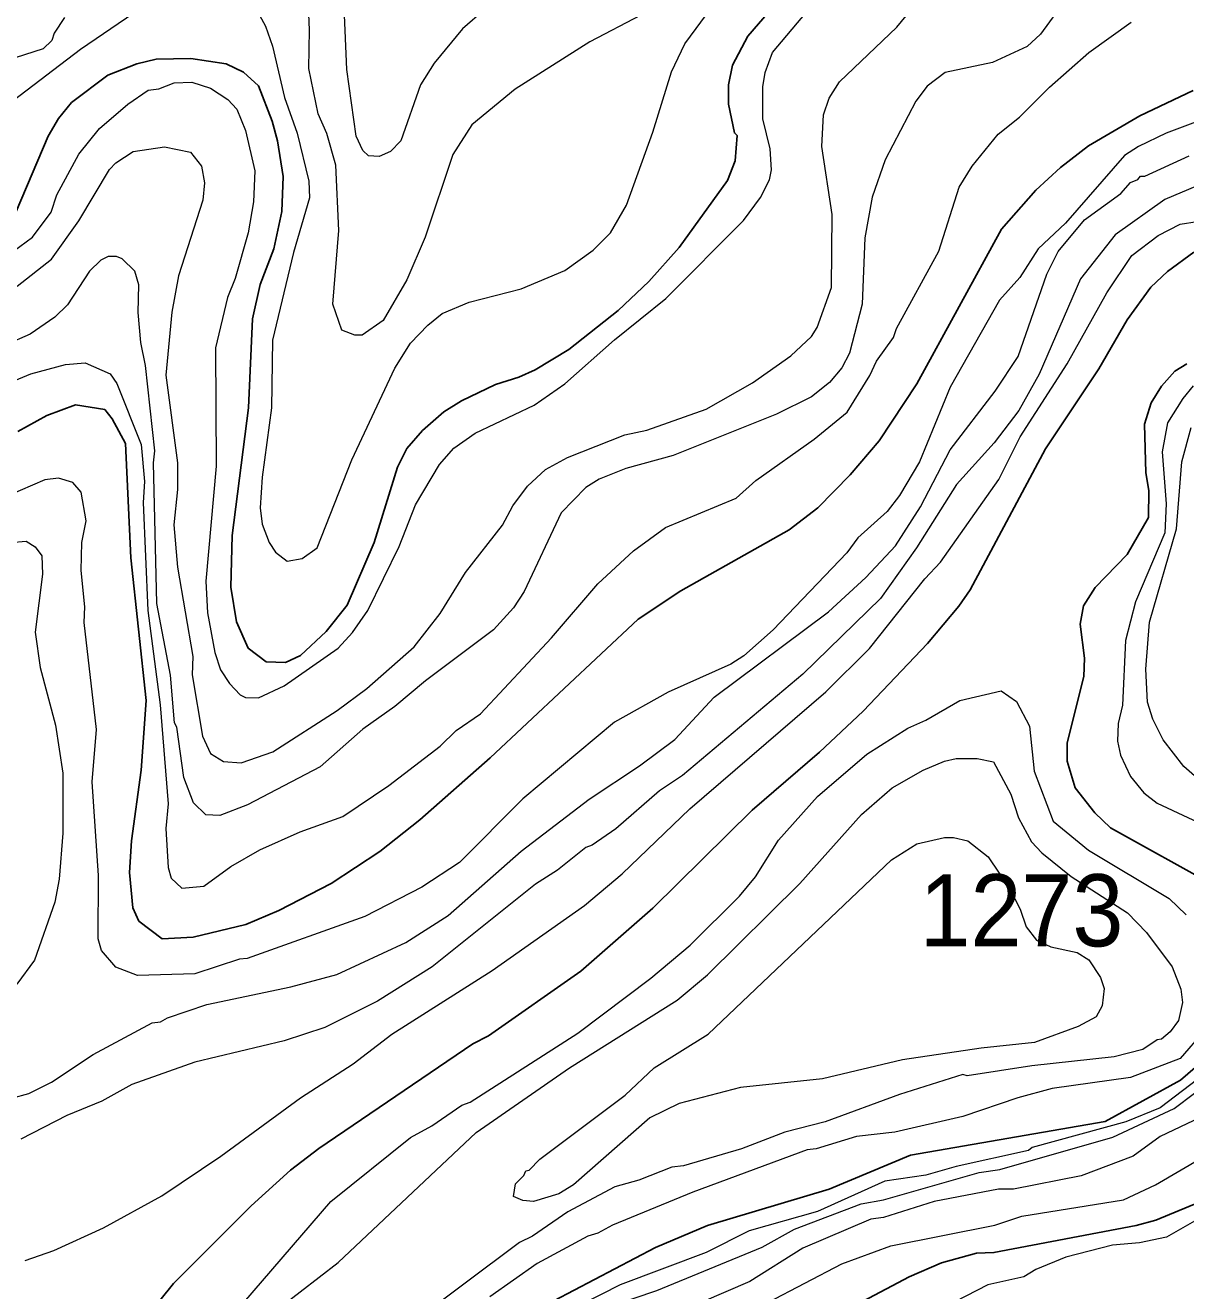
# Model space of a CAD drawing. Extents: x 598.3 to 623.2, y 6902.2 to 6930.1.
# Drawn here: x 618.956 to 620.243, y 6914.337 to 6915.74 of the extents above; entities that cross this region are included whole.
import ezdxf

# ---------------------------------------------------------------- set-up
doc = ezdxf.new("R2010")
doc.units = 0
doc.header["$LTSCALE"] = 0.032
doc.layers.add('1', color=7, linetype='Continuous', lineweight=25)
doc.layers.add('2', color=7, linetype='Continuous', lineweight=13)
doc.layers.add('21', color=7, linetype='Continuous')

msp = doc.modelspace()

# ---------------------------------------------------------------- linework, layer by layer
at = {"layer": '1'}
for points in [[(618.9453, 6915.5338), (618.9809, 6915.6173), (618.9924, 6915.6369), (619.0066, 6915.6545), (619.0472, 6915.6849), (619.0791, 6915.6974), (619.1006, 6915.7026), (619.139, 6915.7033), (619.1783, 6915.6977), (619.1974, 6915.6883), (619.2142, 6915.673), (619.2294, 6915.6339), (619.2353, 6915.6123), (619.2417, 6915.5724), (619.2402, 6915.5336), (619.2312, 6915.4925), (619.2162, 6915.4526), (619.2077, 6915.4148), (619.203, 6915.3161), (619.1849, 6915.1742), (619.1835, 6915.1169), (619.1899, 6915.0786), (619.2029, 6915.0493), (619.2226, 6915.0341), (619.244, 6915.0333), (619.2606, 6915.0414), (619.2894, 6915.068), (619.3125, 6915.0972), (619.3424, 6915.1666), (619.3682, 6915.2502), (619.3786, 6915.271), (619.3961, 6915.291), (619.4198, 6915.3115), (619.4395, 6915.3238), (619.4772, 6915.342), (619.5031, 6915.3498), (619.5212, 6915.3581), (619.5584, 6915.3807), (619.6132, 6915.424), (619.647, 6915.4562), (619.6807, 6915.4938), (619.7343, 6915.5682), (619.7428, 6915.5899), (619.7452, 6915.618), (619.742, 6915.6209), (619.7356, 6915.6528), (619.7356, 6915.6744), (619.7398, 6915.6959), (619.757, 6915.7282), (619.7806, 6915.7556)], [(620.251, 6915.6679), (620.1918, 6915.64), (620.1348, 6915.6065), (620.1038, 6915.5826), (620.0763, 6915.5575), (620.0384, 6915.5141), (619.9445, 6915.3425), (619.9025, 6915.2793), (619.8705, 6915.2416), (619.8346, 6915.2049), (619.8029, 6915.1807), (619.6825, 6915.1129), (619.6352, 6915.0816), (619.471, 6914.9279), (619.3932, 6914.8591), (619.3488, 6914.8237), (619.2949, 6914.7884), (619.2366, 6914.7585), (619.2003, 6914.7427), (619.1416, 6914.7287), (619.1074, 6914.7271), (619.0813, 6914.7467)], [(620.2517, 6915.4886), (620.2226, 6915.4671), (620.2041, 6915.4497), (620.1777, 6915.4137), (620.1462, 6915.3594), (620.0872, 6915.2704), (620.0036, 6915.1142), (619.991, 6915.0959), (619.9563, 6915.0546), (619.885, 6914.9794), (619.8365, 6914.9339), (619.7616, 6914.8696), (619.6515, 6914.761), (619.5718, 6914.6912), (619.4694, 6914.6195), (619.452, 6914.6103), (619.2811, 6914.4944), (619.2496, 6914.4702), (619.206, 6914.4307), (619.1201, 6914.3447), (619.0713, 6914.2843)], [(620.2764, 6914.7851), (620.1591, 6914.8499), (620.142, 6914.8668), (620.1199, 6914.8943), (620.1112, 6914.9242), (620.1112, 6914.9443), (620.1297, 6915.0181), (620.1305, 6915.0382), (620.1257, 6915.076), (620.1291, 6915.0964), (620.1423, 6915.1167), (620.1776, 6915.1531), (620.2014, 6915.1943), (620.2017, 6915.2243), (620.1985, 6915.2438), (620.1969, 6915.2979), (620.2044, 6915.3215), (620.2159, 6915.34), (620.2307, 6915.3566), (620.2438, 6915.3649)], [(619.0813, 6914.7467), (619.0749, 6914.7613), (619.071, 6914.8006), (619.0734, 6914.8358), (619.0839, 6914.9139), (619.0895, 6914.9914), (619.0727, 6915.1495), (619.0665, 6915.2763), (619.052, 6915.3036), (619.0436, 6915.314), (619.0112, 6915.3193), (618.9794, 6915.3074), (618.9473, 6915.2898)], [(619.4965, 6914.3019), (619.6545, 6914.3846), (619.7123, 6914.409), (619.8472, 6914.4493), (619.9373, 6914.4869), (620.1532, 6914.5245), (620.2367, 6914.5701), (620.2828, 6914.6097)], [(619.8847, 6914.3249), (619.9359, 6914.3521), (619.9716, 6914.3675), (620.0107, 6914.3781), (620.0298, 6914.3789), (620.1875, 6914.409), (620.2095, 6914.415), (620.2782, 6914.4432)]]:
    msp.add_lwpolyline(points, dxfattribs=at)
at = {"layer": '2'}
for points in [[(619.4653, 6915.7577), (619.4406, 6915.7362), (619.4092, 6915.6984), (619.3938, 6915.6741), (619.3721, 6915.6122), (619.3607, 6915.6002), (619.3481, 6915.5949), (619.3361, 6915.5955), (619.3298, 6915.6016), (619.3227, 6915.6173), (619.3122, 6915.6914), (619.3064, 6915.8298)], [(619.6382, 6915.7517), (619.5816, 6915.7219), (619.4988, 6915.6696), (619.4509, 6915.6299), (619.4298, 6915.597), (619.3991, 6915.5051), (619.3788, 6915.4578), (619.3526, 6915.4127), (619.329, 6915.3965), (619.321, 6915.3965), (619.3067, 6915.4021), (619.2968, 6915.4308), (619.3032, 6915.5127), (619.2999, 6915.5851), (619.2899, 6915.6201), (619.2805, 6915.642), (619.27, 6915.6922), (619.2708, 6915.7351), (619.2684, 6915.7881)], [(618.9355, 6915.4846), (618.9634, 6915.5051), (618.9841, 6915.5331), (618.9905, 6915.5522), (619.0151, 6915.5973), (619.038, 6915.6258), (619.0691, 6915.6529), (619.092, 6915.6684), (619.1037, 6915.6699), (619.1206, 6915.6766), (619.1402, 6915.6772), (619.1611, 6915.6707), (619.18, 6915.6581), (619.19, 6915.6472), (619.1997, 6915.6237), (619.2101, 6915.5789), (619.2085, 6915.5444), (619.2027, 6915.5101), (619.1884, 6915.4594), (619.1798, 6915.4384), (619.1664, 6915.3824), (619.1672, 6915.2514), (619.1559, 6915.1237), (619.1577, 6915.0886), (619.1656, 6915.0444), (619.1721, 6915.0253), (619.182, 6915.0102), (619.1938, 6914.9977), (619.1998, 6914.9948), (619.2141, 6914.9942), (619.2426, 6915.0076), (619.3026, 6915.0494), (619.3185, 6915.0669), (619.3355, 6915.0911), (619.3702, 6915.162), (619.3885, 6915.2085), (619.4148, 6915.253), (619.4307, 6915.2714), (619.4544, 6915.2879), (619.5201, 6915.3189), (619.5538, 6915.3426), (619.609, 6915.3915), (619.6661, 6915.4371), (619.7521, 6915.5239), (619.771, 6915.5493), (619.7808, 6915.5689), (619.7832, 6915.58), (619.7816, 6915.6032), (619.7736, 6915.6367), (619.7736, 6915.6719), (619.7761, 6915.6881), (619.7842, 6915.71), (619.8219, 6915.7548)], [(618.942, 6915.657), (619.0168, 6915.714), (619.0758, 6915.7541)], [(619.2085, 6915.7638), (619.222, 6915.7395), (619.2297, 6915.7173), (619.2432, 6915.6601), (619.2572, 6915.6205), (619.2702, 6915.5674), (619.2707, 6915.549), (619.2531, 6915.4882), (619.2296, 6915.3911), (619.2287, 6915.3161), (619.2183, 6915.2392), (619.2159, 6915.2052), (619.2184, 6915.1869), (619.2261, 6915.1664), (619.233, 6915.1559), (619.246, 6915.1457), (619.2625, 6915.1487), (619.2792, 6915.1606), (619.3179, 6915.2583), (619.3654, 6915.3599), (619.3827, 6915.3878), (619.4019, 6915.4078), (619.418, 6915.4206), (619.4479, 6915.433), (619.5054, 6915.4481), (619.554, 6915.4684), (619.5853, 6915.4909), (619.6045, 6915.5101), (619.6225, 6915.5407), (619.6517, 6915.6217), (619.6722, 6915.6885), (619.6871, 6915.7197), (619.7175, 6915.7608)], [(620.1087, 6915.7674), (620.0817, 6915.7304), (620.0668, 6915.7167), (620.0283, 6915.6991), (619.9759, 6915.6878), (619.9558, 6915.6727), (619.9434, 6915.6561), (619.9093, 6915.591), (619.895, 6915.5498), (619.8869, 6915.5047), (619.8836, 6915.4311), (619.8698, 6915.3765), (619.8612, 6915.3605), (619.8474, 6915.344), (619.8276, 6915.3283), (619.7887, 6915.3089), (619.6743, 6915.263), (619.6215, 6915.2487), (619.5922, 6915.237), (619.5773, 6915.2276), (619.55, 6915.1996), (619.5087, 6915.1121), (619.4969, 6915.094), (619.4749, 6915.0696), (619.3996, 6915.013), (619.3655, 6914.9846), (619.3299, 6914.9596)], [(619.4157, 6915.088), (619.4439, 6915.1332), (619.4847, 6915.1858), (619.4964, 6915.2071), (619.5124, 6915.229), (619.5326, 6915.2477), (619.5569, 6915.261), (619.6204, 6915.2862), (619.6451, 6915.2913), (619.7107, 6915.3145), (619.7622, 6915.3436), (619.8047, 6915.3735), (619.8274, 6915.3952), (619.8337, 6915.4051), (619.8496, 6915.4495), (619.8504, 6915.5306), (619.8392, 6915.6059), (619.8408, 6915.6409), (619.8471, 6915.6593), (619.8587, 6915.6776), (619.9221, 6915.7384), (619.9379, 6915.7572)], [(618.9989, 6915.749), (618.9877, 6915.7316), (618.985, 6915.7234), (618.9754, 6915.7142), (618.9231, 6915.6977)], [(619.4157, 6914.9407), (619.4335, 6914.9579), (619.4606, 6914.9767), (619.5392, 6915.0609), (619.5907, 6915.1206), (619.6301, 6915.1575), (619.6657, 6915.1834), (619.7439, 6915.2156), (619.7657, 6915.2355), (619.8306, 6915.2812), (619.867, 6915.3111), (619.8924, 6915.3517), (619.8997, 6915.3679), (619.9184, 6915.394), (619.9218, 6915.4039), (619.9687, 6915.4899), (619.9912, 6915.5606), (620.0057, 6915.5839), (620.0346, 6915.6195), (620.0584, 6915.6383), (620.0914, 6915.6715), (620.1351, 6915.7101), (620.1821, 6915.7436)], [(620.2848, 6915.6446), (620.2211, 6915.6206), (620.1902, 6915.606), (620.1747, 6915.596), (620.1093, 6915.5209), (620.0791, 6915.4924), (620.0585, 6915.4605), (620.0361, 6915.4353), (619.9814, 6915.3388), (619.9473, 6915.2559), (619.9251, 6915.2187), (619.9115, 6915.201), (619.879, 6915.1716), (619.8666, 6915.1552), (619.7851, 6915.0696), (619.7524, 6915.0409), (619.738, 6915.0318), (619.6686, 6915.0004), (619.609, 6914.9673), (619.5072, 6914.8824), (619.4373, 6914.8116), (619.3953, 6914.7844), (619.332, 6914.7518), (619.2015, 6914.7052), (619.1931, 6914.7043), (619.1437, 6914.688), (619.08, 6914.6861), (619.056, 6914.6954), (619.0399, 6914.7141), (619.0362, 6914.7268), (619.0369, 6914.7972), (619.0297, 6914.901), (619.0344, 6914.9591), (619.0208, 6915.0778), (619.0215, 6915.0951), (619.0175, 6915.1357), (619.0183, 6915.1664), (619.0231, 6915.1906), (619.0174, 6915.2224), (619.0081, 6915.2332), (618.9924, 6915.2378), (618.9771, 6915.2362), (618.936, 6915.2184)], [(618.9467, 6915.4511), (618.9847, 6915.481), (619.0149, 6915.5234), (619.049, 6915.5802), (619.0558, 6915.5877), (619.0752, 6915.6004), (619.11, 6915.6054), (619.1387, 6915.5997), (619.151, 6915.5839), (619.1542, 6915.5656), (619.1526, 6915.5462), (619.1256, 6915.4623), (619.1179, 6915.4222), (619.1113, 6915.3522), (619.1243, 6915.2551), (619.1243, 6915.2255), (619.1203, 6915.1861), (619.1242, 6915.1392), (619.1412, 6915.0401), (619.1406, 6915.0198), (619.1519, 6914.9519), (619.1609, 6914.9327), (619.1755, 6914.9238), (619.1951, 6914.9222), (619.2302, 6914.9342), (619.3014, 6914.9802), (619.3342, 6915.0048), (619.3868, 6915.051), (619.4157, 6915.088)], [(620.0567, 6915.3728), (620.0887, 6915.4642), (620.1012, 6915.4894), (620.1305, 6915.5245), (620.1705, 6915.5539), (620.1813, 6915.566), (620.1897, 6915.5691), (620.1923, 6915.5729), (620.1973, 6915.5731), (620.2465, 6915.5954)], [(620.2555, 6915.5624), (620.2194, 6915.5469), (620.1643, 6915.5078), (620.1258, 6915.4591), (620.0802, 6915.3534), (620.0575, 6915.3129), (620.03, 6915.2773), (619.9884, 6915.231)], [(618.9554, 6914.3701), (618.9873, 6914.3812), (619.0424, 6914.4063), (619.1071, 6914.4419), (619.1725, 6914.4857), (619.2609, 6914.5504), (619.3192, 6914.5884), (619.362, 6914.6212), (619.4735, 6914.6918), (619.5757, 6914.7638), (619.6175, 6914.7992), (619.6926, 6914.8711), (619.8433, 6915.0008), (619.892, 6915.0489), (619.9533, 6915.1261), (619.9707, 6915.1449), (620.0355, 6915.2363), (620.0591, 6915.2837), (620.1111, 6915.3649), (620.1553, 6915.4437), (620.1828, 6915.4851), (620.2121, 6915.5072), (620.2364, 6915.5197), (620.2555, 6915.5228)], [(619.3299, 6914.9596), (619.2826, 6914.9177), (619.2021, 6914.8755), (619.1713, 6914.8639), (619.1557, 6914.8646), (619.142, 6914.8779), (619.1314, 6914.906), (619.1235, 6914.9616), (619.1211, 6914.9666), (619.1165, 6915.0194), (619.1013, 6915.0989), (619.0976, 6915.2551), (619.0992, 6915.2684), (619.0888, 6915.3631), (619.0837, 6915.3886), (619.0806, 6915.4219), (619.0814, 6915.4525), (619.0772, 6915.4676), (619.0629, 6915.4812), (619.0568, 6915.4839), (619.0474, 6915.4839), (619.0394, 6915.4798), (619.0268, 6915.4677), (619.0023, 6915.4304), (618.9884, 6915.4164), (618.9609, 6915.3977), (618.9339, 6915.3858)], [(618.9212, 6915.3372), (618.9616, 6915.3535), (619, 6915.364), (619.022, 6915.3658), (619.0498, 6915.3535), (619.0569, 6915.3428), (619.0839, 6915.2753), (619.0879, 6915.2344), (619.0863, 6915.2109), (619.0916, 6915.0913), (619.1053, 6914.9866), (619.1141, 6914.8767), (619.1114, 6914.8494), (619.1139, 6914.8061), (619.1175, 6914.7942), (619.1293, 6914.7833), (619.1535, 6914.7854), (619.1835, 6914.8071), (619.2156, 6914.8256), (619.2604, 6914.8456), (619.3076, 6914.8628), (619.3589, 6914.8969), (619.4157, 6914.9407)], [(618.9214, 6914.545), (618.9594, 6914.5552), (618.9846, 6914.568), (619.0307, 6914.5985), (619.0961, 6914.6339), (619.1055, 6914.6347), (619.1133, 6914.6393), (619.1569, 6914.654), (619.2501, 6914.6737), (619.301, 6914.6872), (619.3775, 6914.7228), (619.4247, 6914.7528), (619.5056, 6914.8241), (619.5811, 6914.8818), (619.6367, 6914.9188), (619.6758, 6914.9482), (619.7196, 6914.9951), (619.8464, 6915.0898), (619.8879, 6915.1279), (619.9208, 6915.1628), (619.9485, 6915.2063), (619.9815, 6915.2694), (620.0311, 6915.3344), (620.0567, 6915.3728)], [(620.2508, 6915.3402), (620.2394, 6915.3265), (620.2224, 6915.2994), (620.2164, 6915.267), (620.2211, 6915.2096)], [(620.2638, 6914.8978), (620.2406, 6914.9182), (620.2176, 6914.9477), (620.2062, 6914.9707), (620.2002, 6914.9893), (620.1985, 6915.0259), (620.2025, 6915.0781), (620.2325, 6915.1819), (620.2382, 6915.2562), (620.2488, 6915.294)], [(619.9884, 6915.231), (619.9442, 6915.1607), (619.9042, 6915.1046), (619.8178, 6915.0207), (619.6844, 6914.9081), (619.659, 6914.891), (619.6104, 6914.8489), (619.5843, 6914.8308), (619.5771, 6914.8283), (619.5458, 6914.803), (619.5216, 6914.7876), (619.4068, 6914.696), (619.3462, 6914.6579), (619.2876, 6914.6287), (619.2427, 6914.6139), (619.1437, 6914.59), (619.0736, 6914.5652), (619.0405, 6914.5467), (619.0016, 6914.5309), (618.9506, 6914.5046)], [(620.2211, 6915.2096), (620.2195, 6915.1774), (620.187, 6915.1008), (620.1759, 6915.0579), (620.1726, 6914.9863), (620.1676, 6914.9657), (620.167, 6914.9463), (620.1704, 6914.9305), (620.1814, 6914.907), (620.1963, 6914.8889), (620.2109, 6914.8775), (620.2733, 6914.8483)], [(618.9391, 6915.1665), (618.9565, 6915.1679), (618.9665, 6915.1617), (618.9737, 6915.1518), (618.9745, 6915.1315), (618.9664, 6915.067), (618.9721, 6915.0281), (618.989, 6914.9641), (618.9972, 6914.9107), (618.9972, 6914.8441), (618.9932, 6914.7931), (618.9884, 6914.7678), (618.9659, 6914.7033), (618.946, 6914.6766)], [(619.1865, 6914.3101), (619.2943, 6914.4357), (619.3829, 6914.5065), (619.4066, 6914.5196), (619.4398, 6914.5423), (619.4491, 6914.5459), (619.5685, 6914.6224), (619.6494, 6914.6834), (619.6928, 6914.7199), (619.7478, 6914.7741), (619.7653, 6914.7956), (619.7909, 6914.8365), (619.8341, 6914.8847), (619.8891, 6914.9317), (619.9344, 6914.9608), (619.9544, 6914.9696), (619.9922, 6914.9914), (620.0379, 6915.0022), (620.0549, 6914.9903), (620.0694, 6914.9629), (620.0747, 6914.913), (620.0955, 6914.8576), (620.1349, 6914.8253), (620.2242, 6914.7717), (620.2432, 6914.7535)], [(619.2393, 6914.319), (619.3026, 6914.3678), (619.4558, 6914.5121), (619.5592, 6914.5839), (619.6786, 6914.6588), (619.7122, 6914.6871), (619.8146, 6914.7883), (619.8831, 6914.8649), (619.917, 6914.8943), (619.9514, 6914.9139), (619.9749, 6914.9239), (619.9879, 6914.9269), (620.0113, 6914.9269), (620.0296, 6914.9231), (620.0486, 6914.8876), (620.057, 6914.8612), (620.0715, 6914.8345), (620.0831, 6914.8223), (620.1157, 6914.796), (620.178, 6914.7557), (620.1991, 6914.7338), (620.2277, 6914.6957), (620.2373, 6914.671), (620.2391, 6914.6564), (620.2348, 6914.6365), (620.2253, 6914.6237), (620.2158, 6914.6156), (620.2111, 6914.615), (620.1949, 6914.6042), (620.1634, 6914.596), (620.072, 6914.5861), (620.0002, 6914.5749), (619.9953, 6914.5764), (619.9253, 6914.5542), (619.8426, 6914.5239), (619.7981, 6914.5125), (619.7499, 6914.4939), (619.6856, 6914.4753), (619.6725, 6914.4736), (619.6361, 6914.4593), (619.6095, 6914.4519), (619.5573, 6914.4241), (619.5181, 6914.397), (619.5037, 6914.39), (619.3184, 6914.2514)], [(620.2628, 6914.6245), (620.2365, 6914.5943), (620.1814, 6914.573), (620.0944, 6914.5609), (620.0566, 6914.5507), (619.9956, 6914.5297), (619.9199, 6914.5125), (619.8775, 6914.5075), (619.8329, 6914.494), (619.8229, 6914.493), (619.6961, 6914.4459), (619.6069, 6914.4093), (619.5907, 6914.4003), (619.5796, 6914.3973), (619.5233, 6914.3668), (619.4708, 6914.3298)], [(620.2638, 6914.5772), (620.2142, 6914.5396), (620.1761, 6914.5239), (620.0725, 6914.4953), (620.0681, 6914.492), (619.9879, 6914.4744), (619.9544, 6914.4648), (619.909, 6914.4583), (619.8343, 6914.4243), (619.7585, 6914.403), (619.7108, 6914.3789), (619.6152, 6914.3431), (619.5086, 6914.2889)], [(619.5817, 6914.3117), (619.656, 6914.3367), (619.773, 6914.3848), (619.8088, 6914.4049), (619.8828, 6914.433), (619.9074, 6914.4373), (620.0134, 6914.4678), (620.0366, 6914.4712), (620.1619, 6914.5071), (620.2298, 6914.5389), (620.2748, 6914.5726)], [(620.2588, 6914.5287), (620.2142, 6914.5077), (620.1845, 6914.4858), (620.1267, 6914.4641), (620.0515, 6914.4494), (620.0348, 6914.4493), (619.9638, 6914.4356), (619.9076, 6914.418), (619.8934, 6914.4161), (619.8179, 6914.3837), (619.7591, 6914.347), (619.7061, 6914.3238)], [(619.7792, 6914.3236), (619.8613, 6914.3666), (619.9155, 6914.3863), (620.0309, 6914.4095), (620.0609, 6914.4194), (620.1736, 6914.4376), (620.2091, 6914.4539), (620.2615, 6914.4848)], [(620.3041, 6914.4434), (620.2212, 6914.3959), (620.1915, 6914.3896), (620.1616, 6914.3871), (620.1095, 6914.374), (620.0765, 6914.36), (620.0631, 6914.3519), (620.0232, 6914.3431), (619.9493, 6914.3051)]]:
    msp.add_lwpolyline(points, dxfattribs=at)
msp.add_lwpolyline([(619.9163, 6914.8146), (619.9443, 6914.8322), (619.9749, 6914.8395), (619.9851, 6914.8395), (620.001, 6914.8355), (620.0235, 6914.8178), (620.0473, 6914.7827), (620.0591, 6914.7597), (620.0656, 6914.7403), (620.0773, 6914.7254), (620.0931, 6914.7182), (620.1222, 6914.7117), (620.1352, 6914.7036), (620.148, 6914.6839), (620.1522, 6914.6717), (620.1499, 6914.6526), (620.1433, 6914.6405), (620.1235, 6914.6297), (620.075, 6914.6119), (620.0159, 6914.6057), (619.9284, 6914.5927), (619.8397, 6914.5717), (619.7487, 6914.562), (619.6808, 6914.5443), (619.6482, 6914.5284), (619.5637, 6914.4541), (619.5472, 6914.4439), (619.5191, 6914.4357), (619.5073, 6914.4365), (619.4969, 6914.4413), (619.4991, 6914.4553), (619.5086, 6914.4646), (619.5106, 6914.4696), (619.5145, 6914.4705), (619.5261, 6914.4827), (619.6208, 6914.5534), (619.6529, 6914.5837), (619.7128, 6914.6211)], close=True, dxfattribs=at)

# ---------------------------------------------------------------- texts
at = {"layer": '21', "width": 0.95}
msp.add_text('1273', height=0.08, dxfattribs=at).set_placement((619.9474, 6914.7186))

doc.saveas('drawing.dxf')
